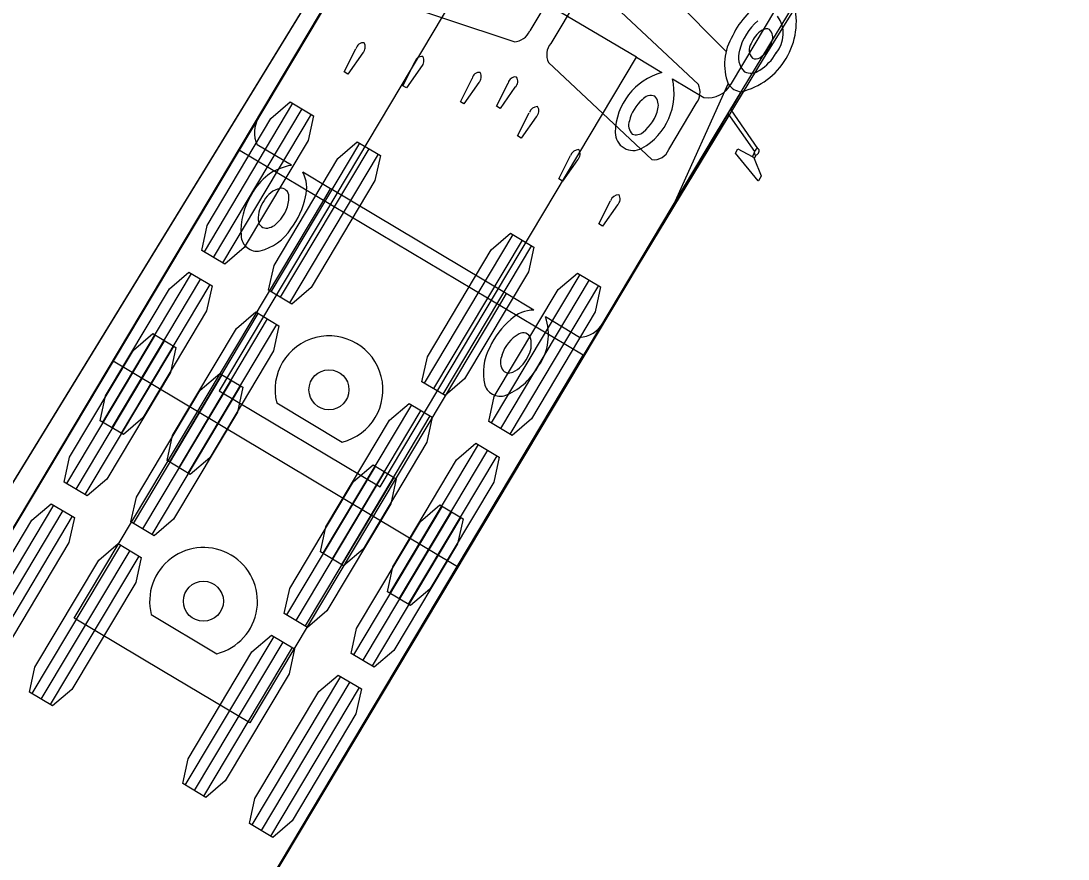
# Model space of a CAD drawing. Extents: x 973688 to 979179, y 703586 to 707602.
# Drawn here: x 978522.74 to 978544.93, y 703853.76 to 703871.52 of the extents above; entities that cross this region are included whole.
import ezdxf

# ---------------------------------------------------------------- set-up
doc = ezdxf.new("R2010")
doc.units = 0
doc.layers.add('Radius Check', color=7, linetype='Continuous')

msp = doc.modelspace()

# ---------------------------------------------------------------- linework, layer by layer
at = {"layer": 'Radius Check'}
for p, q in [((978535.778, 703870.753), (978532.365, 703872.789)), ((978535.885, 703872.687), (978537.688, 703870.869)), ((978534.097, 703872.284), (978533.517, 703871.313)), ((978537.092, 703870.176), (978534.902, 703872.235)), ((978533.186, 703871.08), (978530.334, 703872.032)), ((978534.542, 703872.018), (978533.962, 703871.048)), ((978529.588, 703870.443), (978529.836, 703870.935)), ((978529.981, 703870.849), (978529.666, 703870.397)), ((978530.831, 703870.15), (978531.092, 703870.664)), ((978533.914, 703870.645), (978536.105, 703868.586)), ((978529.666, 703870.397), (978529.588, 703870.443)), ((978531.236, 703870.578), (978530.909, 703870.104)), ((978532.048, 703869.813), (978532.296, 703870.305)), ((978532.441, 703870.218), (978532.125, 703869.767)), ((978532.813, 703869.716), (978533.061, 703870.208)), ((978536.571, 703867.632), (978537.726, 703870.19)), ((978530.909, 703870.104), (978530.831, 703870.15)), ((978533.205, 703870.121), (978532.89, 703869.669)), ((978528.494, 703869.78), (978526.616, 703866.631)), ((978532.125, 703869.767), (978532.048, 703869.813)), ((978536.465, 703868.803), (978537.044, 703869.774)), ((978528.691, 703869.662), (978526.813, 703866.513)), ((978528.888, 703869.545), (978527.01, 703866.396)), ((978532.89, 703869.669), (978532.813, 703869.716)), ((978533.261, 703869.088), (978533.509, 703869.58)), ((978537.724, 703869.563), (978537.775, 703869.649)), ((978533.654, 703869.494), (978533.338, 703869.042)), ((978533.338, 703869.042), (978533.261, 703869.088)), ((978529.911, 703868.935), (978528.034, 703865.785)), ((978530.108, 703868.817), (978528.23, 703865.668)), ((978530.305, 703868.7), (978528.427, 703865.551)), ((978534.135, 703868.177), (978534.383, 703868.669)), ((978538.236, 703868.647), (978538.261, 703868.634)), ((978538.261, 703868.634), (978538.271, 703868.608)), ((978534.528, 703868.583), (978534.212, 703868.131)), ((978534.212, 703868.131), (978534.135, 703868.177)), ((978533.018, 703865.748), (978529.3, 703867.967)), ((978534.983, 703867.222), (978535.231, 703867.714)), ((978535.375, 703867.628), (978535.06, 703867.176)), ((978535.06, 703867.176), (978534.983, 703867.222)), ((978533.161, 703866.997), (978531.283, 703863.848)), ((978533.358, 703866.88), (978531.48, 703863.731)), ((978533.555, 703866.763), (978531.677, 703863.613)), ((978526.343, 703866.172), (978524.465, 703863.023)), ((978526.54, 703866.055), (978524.662, 703862.906)), ((978534.578, 703866.152), (978532.7, 703863.003)), ((978534.775, 703866.035), (978532.897, 703862.886)), ((978526.737, 703865.938), (978524.859, 703862.788)), ((978534.972, 703865.918), (978533.094, 703862.768)), ((978527.76, 703865.327), (978525.883, 703862.178)), ((978527.957, 703865.21), (978526.079, 703862.061)), ((978528.154, 703865.093), (978526.276, 703861.943)), ((978525.58, 703864.87), (978523.701, 703861.721)), ((978525.777, 703864.752), (978523.897, 703861.604)), ((978525.974, 703864.635), (978524.094, 703861.486)), ((978526.997, 703864.024), (978525.117, 703860.875)), ((978527.194, 703863.906), (978525.314, 703860.758)), ((978527.39, 703863.789), (978525.511, 703860.64)), ((978528.156, 703863.427), (978529.544, 703862.599)), ((978531.01, 703863.39), (978529.132, 703860.241)), ((978531.207, 703863.272), (978529.329, 703860.123)), ((978531.404, 703863.155), (978529.526, 703860.006)), ((978532.427, 703862.545), (978530.549, 703859.396)), ((978532.624, 703862.427), (978530.746, 703859.278)), ((978532.821, 703862.31), (978530.943, 703859.161)), ((978530.245, 703862.084), (978528.366, 703858.936)), ((978530.442, 703861.967), (978528.562, 703858.819)), ((978530.639, 703861.849), (978528.759, 703858.701)), ((978523.427, 703861.263), (978521.548, 703858.115)), ((978523.624, 703861.146), (978521.744, 703857.998)), ((978531.662, 703861.238), (978529.782, 703858.09)), ((978531.859, 703861.121), (978529.979, 703857.973)), ((978523.821, 703861.028), (978521.941, 703857.88)), ((978532.056, 703861.004), (978530.176, 703857.855)), ((978524.844, 703860.417), (978522.964, 703857.269)), ((978525.041, 703860.3), (978523.161, 703857.152)), ((978525.237, 703860.183), (978523.358, 703857.034)), ((978525.498, 703858.942), (978526.886, 703858.114)), ((978528.092, 703858.478), (978526.213, 703855.33)), ((978528.289, 703858.361), (978526.409, 703855.212)), ((978528.486, 703858.243), (978526.606, 703855.095)), ((978529.509, 703857.632), (978527.629, 703854.484)), ((978529.706, 703857.515), (978527.826, 703854.367)), ((978529.903, 703857.397), (978528.023, 703854.249))]:
    msp.add_line(p, q, dxfattribs=at)
for points in [[(978569.495, 703938.338), (978518.446, 703855.028), (978511.199, 703859.471), (978511.266, 703859.58), (978511.266, 703859.58)], [(978518.463, 703855.1), (978518.482, 703855.089), (978518.519, 703855.149), (978521.481, 703859.981), (978546.144, 703900.215), (978542.52, 703902.436), (978538.897, 703904.657), (978514.234, 703864.423), (978511.273, 703859.591), (978511.236, 703859.53), (978511.255, 703859.519)], [(978497.587, 703818.916), (978548.628, 703904.408)], [(978502.826, 703827.667), (978544.417, 703897.42)], [(978557.142, 703894.906), (978555.921, 703893.818), (978554.693, 703892.652), (978553.448, 703891.396), (978552.204, 703890.065), (978550.962, 703888.659), (978549.723, 703887.18), (978548.487, 703885.63), (978547.256, 703884.011), (978546.028, 703882.327), (978544.8, 703880.575), (978543.565, 703878.75), (978542.317, 703876.852), (978541.053, 703874.878), (978538.466, 703870.72), (978535.814, 703866.347), (978504.82, 703814.45), (978497.522, 703818.807), (978497.587, 703818.916), (978497.587, 703818.916)], [(978555.276, 703894.425), (978554.001, 703893.078), (978552.732, 703891.656), (978551.471, 703890.161), (978550.218, 703888.595), (978548.972, 703886.962), (978547.733, 703885.261), (978546.493, 703883.49), (978545.247, 703881.645), (978543.988, 703879.724), (978542.714, 703877.728), (978540.111, 703873.529), (978537.451, 703869.128), (978510.067, 703823.214), (978502.766, 703827.567), (978502.826, 703827.667), (978502.826, 703827.667)], [(978537.793, 703870.201), (978540.395, 703874.566), (978540.833, 703873.891), (978540.834, 703873.89)], [(978527.772, 703869.476), (978530.426, 703873.921), (978529.449, 703874.032), (978529.449, 703874.032), (978529.42, 703874.007), (978529.419, 703874.006), (978529.419, 703874.006), (978529.377, 703873.937), (978529.377, 703873.936), (978529.668, 703873.744), (978529.616, 703873.656), (978528.866, 703873.804), (978528.865, 703873.805), (978528.926, 703873.907), (978528.929, 703873.907), (978529.323, 703873.949), (978529.326, 703873.95), (978529.371, 703874.024)], [(978531.824, 703873.111), (978532.365, 703872.789), (978526.937, 703863.684), (978530.35, 703861.649), (978535.778, 703870.753), (978536.32, 703870.431)], [(978536.541, 703870.299), (978537.207, 703869.902)], [(978537.998, 703870.022), (978537.78, 703869.656), (978537.781, 703869.641), (978538.346, 703868.821)], [(978538.316, 703868.684), (978538.272, 703868.609), (978538.272, 703868.606), (978538.423, 703868.239), (978538.424, 703868.236), (978538.363, 703868.134), (978538.361, 703868.135), (978537.875, 703868.724), (978537.928, 703868.813), (978538.235, 703868.648), (978538.236, 703868.648), (978538.277, 703868.717), (978538.277, 703868.718), (978538.277, 703868.719), (978538.286, 703868.756), (978538.286, 703868.756), (978537.724, 703869.563), (978535.071, 703865.119)], [(978528.468, 703868.464), (978527.743, 703868.897)], [(978510.084, 703823.286), (978510.103, 703823.274), (978534.649, 703864.441), (978530.999, 703866.618), (978527.349, 703868.794), (978502.802, 703827.627), (978502.822, 703827.616)], [(978533.607, 703865.396), (978533.018, 703865.747), (978532.896, 703865.543), (978527.584, 703856.646), (978525.725, 703857.756), (978523.866, 703858.866), (978529.178, 703867.763), (978529.299, 703867.968), (978528.71, 703868.319)], [(978534.575, 703864.818), (978533.849, 703865.251)], [(978504.837, 703814.522), (978504.855, 703814.511), (978504.892, 703814.571), (978507.797, 703819.437), (978531.989, 703859.957), (978528.339, 703862.135), (978524.69, 703864.314), (978500.499, 703823.794), (978497.595, 703818.928), (978497.558, 703818.867), (978497.577, 703818.856)]]:
    msp.add_lwpolyline(points, dxfattribs=at)
for points in [[(978528.445, 703869.809), (978528.937, 703869.516), (978528.822, 703868.987), (978527.47, 703866.719), (978527.059, 703866.367), (978526.568, 703866.66), (978526.682, 703867.189), (978528.034, 703869.456)], [(978529.863, 703868.964), (978530.354, 703868.671), (978530.239, 703868.142), (978528.887, 703865.874), (978528.476, 703865.522), (978527.985, 703865.815), (978528.1, 703866.344), (978529.452, 703868.611)], [(978533.112, 703867.026), (978533.603, 703866.733), (978533.489, 703866.204), (978532.136, 703863.937), (978531.726, 703863.584), (978531.234, 703863.877), (978531.349, 703864.406), (978532.701, 703866.674)], [(978526.294, 703866.202), (978526.786, 703865.909), (978526.671, 703865.379), (978525.319, 703863.112), (978524.908, 703862.759), (978524.417, 703863.052), (978524.531, 703863.581), (978525.883, 703865.849)], [(978534.529, 703866.181), (978535.021, 703865.888), (978534.906, 703865.359), (978533.554, 703863.092), (978533.143, 703862.739), (978532.651, 703863.032), (978532.766, 703863.561), (978534.118, 703865.829)], [(978527.712, 703865.357), (978528.203, 703865.064), (978528.088, 703864.534), (978526.736, 703862.267), (978526.325, 703861.914), (978525.834, 703862.207), (978525.949, 703862.736), (978527.301, 703865.004)], [(978525.531, 703864.899), (978526.022, 703864.605), (978525.907, 703864.076), (978524.554, 703861.81), (978524.143, 703861.457), (978523.652, 703861.75), (978523.767, 703862.279), (978525.12, 703864.546)], [(978526.948, 703864.053), (978527.439, 703863.76), (978527.324, 703863.231), (978525.971, 703860.964), (978525.56, 703860.611), (978525.068, 703860.905), (978525.184, 703861.434), (978526.537, 703863.7)], [(978530.961, 703863.419), (978531.452, 703863.126), (978531.338, 703862.597), (978529.986, 703860.329), (978529.575, 703859.977), (978529.083, 703860.27), (978529.198, 703860.799), (978530.55, 703863.066)], [(978532.378, 703862.574), (978532.87, 703862.281), (978532.755, 703861.752), (978531.403, 703859.484), (978530.992, 703859.132), (978530.501, 703859.425), (978530.615, 703859.954), (978531.967, 703862.221)], [(978530.197, 703862.113), (978530.688, 703861.82), (978530.572, 703861.291), (978529.219, 703859.024), (978528.808, 703858.672), (978528.317, 703858.965), (978528.432, 703859.494), (978529.785, 703861.761)], [(978523.378, 703861.292), (978523.869, 703860.999), (978523.754, 703860.47), (978522.401, 703858.203), (978521.99, 703857.851), (978521.499, 703858.144), (978521.614, 703858.673), (978522.967, 703860.94)], [(978531.613, 703861.268), (978532.104, 703860.974), (978531.989, 703860.445), (978530.636, 703858.179), (978530.225, 703857.826), (978529.734, 703858.119), (978529.849, 703858.648), (978531.202, 703860.915)], [(978524.795, 703860.447), (978525.286, 703860.153), (978525.171, 703859.624), (978523.818, 703857.358), (978523.407, 703857.005), (978522.915, 703857.298), (978523.031, 703857.827), (978524.384, 703860.094)], [(978528.044, 703858.507), (978528.535, 703858.214), (978528.419, 703857.685), (978527.066, 703855.418), (978526.655, 703855.066), (978526.164, 703855.359), (978526.279, 703855.888), (978527.632, 703858.155)], [(978529.46, 703857.661), (978529.951, 703857.368), (978529.836, 703856.839), (978528.483, 703854.572), (978528.072, 703854.22), (978527.581, 703854.513), (978527.696, 703855.042), (978529.049, 703857.309)]]:
    msp.add_lwpolyline(points, close=True, dxfattribs=at)
for centre in [(978529.264, 703863.707), (978526.603, 703859.226)]:
    msp.add_circle(centre, 0.424, dxfattribs=at)
for centre, radius, start, end in [((978539.364, 703870.493), 1.704, 119.0824, 154.9905), ((978537.638, 703871.511), 1.53, 283.6545, 14.6635), ((978539.119, 703870.617), 1.189, 130.2929, 166.1822), ((978538.256, 703871.254), 0.634, 319.7456, 35.7473), ((978533.162, 703871.466), 0.387, 273.497, 336.7241), ((978538.747, 703870.839), 0.575, 122.2368, 158.8072), ((978538.532, 703871.198), 0.158, 64.1329, 125.6457), ((978538.445, 703871.179), 0.223, 336.3966, 45.9991), ((978529.991, 703870.907), 0.157, 82.7077, 169.8174), ((978529.848, 703870.976), 0.184, 316.1149, 28.0069), ((978538.782, 703870.609), 1.136, 147.8663, 201.6688), ((978538.081, 703871.243), 0.589, 301.9172, 344.9), ((978534.265, 703870.807), 0.387, 141.5994, 204.8264), ((978538.38, 703870.758), 0.44, 160.956, 224.7688), ((978538.433, 703870.909), 0.263, 148.0966, 221.9986), ((978537.845, 703871.354), 1.03, 301.9854, 330.3719), ((978531.234, 703870.614), 0.157, 82.7077, 169.8174), ((978531.091, 703870.683), 0.184, 316.1149, 28.0069), ((978538.305, 703870.889), 0.17, 246.8308, 300.8951), ((978532.451, 703870.277), 0.157, 82.7077, 169.8174), ((978532.308, 703870.346), 0.184, 316.1149, 28.0069), ((978536.673, 703869.134), 1.344, 105.2294, 178.7842), ((978538.202, 703870.735), 0.317, 245.0119, 306.6043), ((978533.215, 703870.18), 0.157, 82.7077, 169.8174), ((978533.108, 703870.244), 0.157, 308.5061, 35.6157), ((978535.233, 703869.993), 1.344, 299.6037, 13.1585), ((978536.741, 703870.014), 0.387, 321.5969, 24.8289), ((978537.287, 703870.467), 0.571, 261.887, 332.2786), ((978538.022, 703870.371), 0.347, 211.4889, 266.2995), ((978536.484, 703869.197), 0.879, 131.7308, 166.3261), ((978536.091, 703869.697), 0.247, 70.9113, 140.7904), ((978535.954, 703869.738), 0.29, 345.3897, 41.5497), ((978533.685, 703869.524), 0.184, 90.3165, 162.2085), ((978533.556, 703869.617), 0.157, 308.5061, 35.6157), ((978535.395, 703869.849), 0.86, 307.6586, 347.628), ((978528.304, 703869.159), 0.619, 149.1597, 205.0014), ((978535.875, 703869.311), 0.262, 158.8768, 225.402), ((978535.712, 703869.161), 0.383, 179.6648, 298.7232), ((978535.769, 703869.338), 0.228, 249.9968, 311.8917), ((978534.559, 703868.613), 0.184, 90.3165, 162.2085), ((978534.43, 703868.706), 0.157, 308.5061, 35.6157), ((978536.152, 703868.915), 0.332, 261.8183, 340.2403), ((978538.275, 703868.784), 0.108, 292.1381, 338.3205), ((978538.331, 703868.771), 0.0522, 328.0443, 72.8989), ((978528.642, 703867.341), 1.136, 98.7917, 153.5829), ((978528.064, 703867.983), 0.729, 344.9702, 27.4842), ((978528.351, 703867.47), 0.522, 104.1671, 151.3312), ((978528.245, 703867.809), 0.169, 357.596, 97.7148), ((978528.814, 703867.077), 1.416, 147.0899, 184.1577), ((978527.682, 703867.795), 0.732, 314.3355, 0.57), ((978527.077, 703868.16), 1.73, 322.9884, 347.7869), ((978535.406, 703867.658), 0.184, 90.3165, 162.2085), ((978535.278, 703867.751), 0.157, 308.5061, 35.6157), ((978528.43, 703867.331), 0.664, 144.0655, 182.2873), ((978527.938, 703867.303), 0.172, 179.4633, 266.6139), ((978527.512, 703867.746), 1.136, 284.9257, 326.4464), ((978527.906, 703867.492), 0.362, 273.4583, 322.4993), ((978527.747, 703866.99), 0.346, 182.5544, 279.5675), ((978533.618, 703864.667), 0.729, 90.8392, 133.3532), ((978534.242, 703863.882), 1.73, 130.5366, 155.3351), ((978532.779, 703864.871), 1.136, 324.7405, 19.5318), ((978534.539, 703865.436), 0.619, 273.322, 329.1637), ((978529.264, 703863.707), 1.143, 284.194, 194.194), ((978533.634, 703864.242), 0.732, 117.7535, 163.9879), ((978533.379, 703864.744), 0.169, 20.6087, 120.7274), ((978533.03, 703864.676), 0.522, 326.9922, 14.1564), ((978533.672, 703864.069), 1.136, 151.877, 193.3978), ((978533.261, 703864.296), 0.362, 155.8242, 204.8652), ((978532.465, 703864.897), 1.416, 294.1657, 331.2336), ((978532.87, 703864.68), 0.664, 296.0362, 334.2579), ((978533.079, 703864.234), 0.172, 211.7095, 298.8601), ((978532.894, 703863.917), 0.346, 198.756, 295.769), ((978526.606, 703859.222), 1.143, 284.1617, 194.1617)]:
    msp.add_arc(centre, radius, start, end, dxfattribs=at)
for start_param, end_param in [(2.398717, 3.668019), (0.569648, 1.840391)]:
    msp.add_ellipse((978538.332, 703868.753), major_axis=(0.0401, 0.0672), ratio=0.544872, start_param=start_param, end_param=end_param, dxfattribs=at)

doc.saveas('drawing.dxf')
